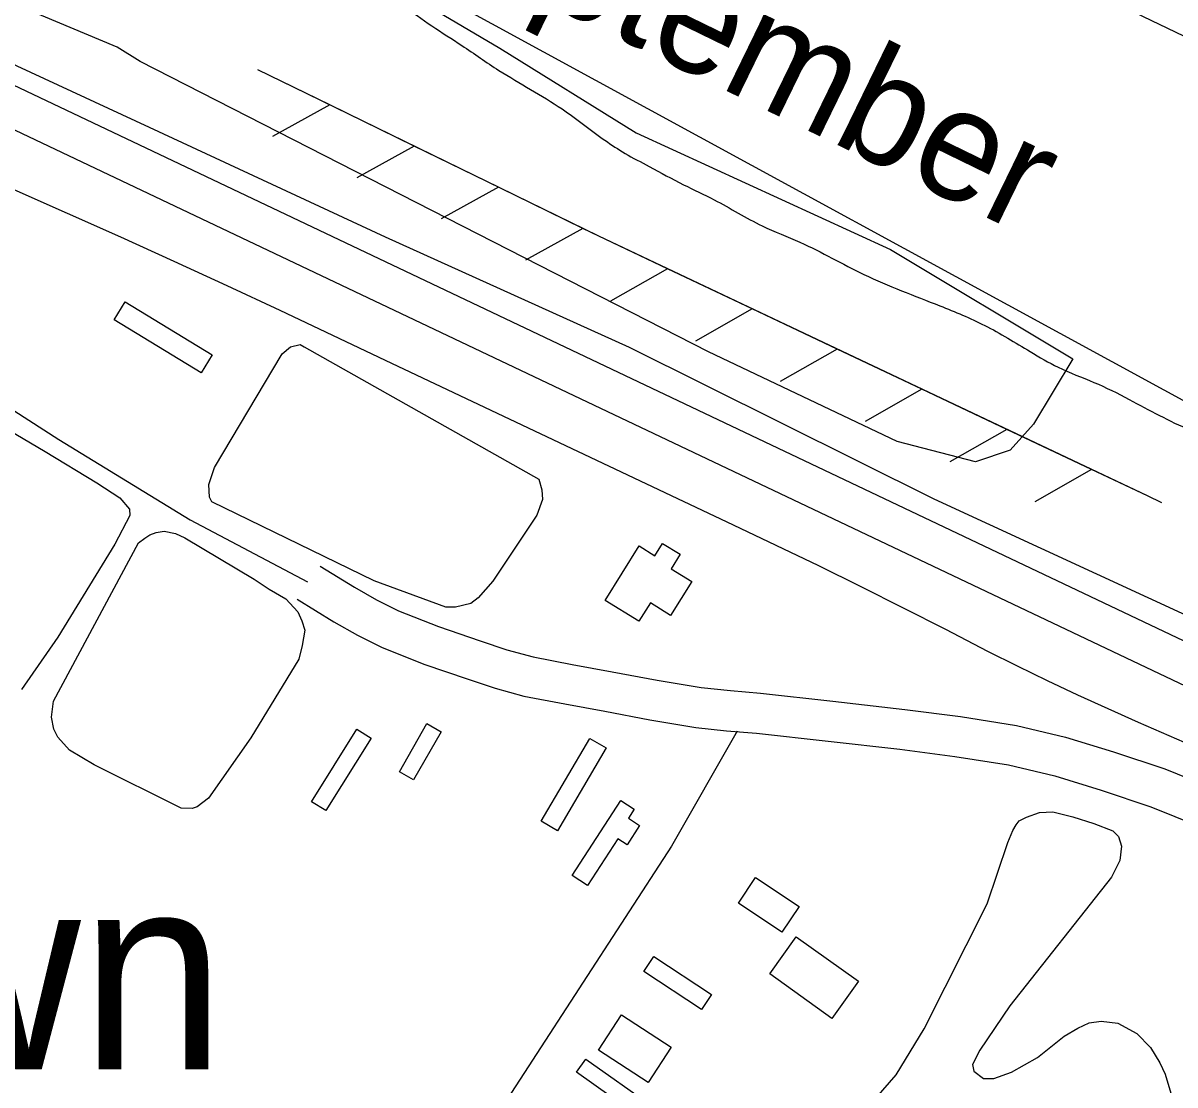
# Model space of a CAD drawing. Extents: x 3855477 to 3893699, y 299188 to 325115.
# Drawn here: x 3863535 to 3864394, y 311602 to 312394 of the extents above; entities that cross this region are included whole.
import ezdxf

# ---------------------------------------------------------------- set-up
doc = ezdxf.new("R2010")
doc.units = 0
for name, color, linetype in [('V-BLDG-OTLN', 7, 'Continuous'), ('V-LEVE-TOET', 7, 'Continuous'), ('V-RIVR-EDGE', 7, 'Continuous'), ('V-RIVR-IDEN', 7, 'Continuous'), ('V-ROAD-CNTR', 7, 'Continuous'), ('V-RRAP-FSHR', 7, 'Continuous'), ('V-SITE-VEGE', 7, 'Continuous'), ('V-SURV-LINE', 7, 'Continuous'), ('V-TOPO-DPTH', 7, 'Continuous'), ('V-TOPO-GNAM-IDEN', 7, 'Continuous'), ('V-TOPO-WATR', 7, 'Continuous')]:
    doc.layers.add(name, color=color, linetype=linetype)

msp = doc.modelspace()

# ---------------------------------------------------------------- linework, layer by layer
at = {"layer": 'V-BLDG-OTLN'}
for points in [[(3863610.86, 312186.4), (3863675.71, 312146.72), (3863667.5, 312133.32), (3863602.66, 312173)], [(3863969.02, 311963.61), (3863994.27, 312004.23), (3864006.01, 311996.93), (3864011.71, 312006.1), (3864024.81, 311997.96), (3864018.16, 311987.25), (3864033.48, 311977.73), (3864017.7, 311952.33), (3864002.64, 311961.69), (3863994.13, 311948)], [(3863794.37, 311860.85), (3863760.57, 311806.72), (3863749.93, 311813.36), (3863783.73, 311867.49)], [(3863846.56, 311865.58), (3863826.01, 311829.67), (3863815.46, 311835.71), (3863836.02, 311871.62)], [(3863969.68, 311853.52), (3863933.42, 311791.71), (3863921.25, 311798.85), (3863957.51, 311860.66)], [(3863944.3, 311758.41), (3863980.49, 311814.28), (3863990.58, 311807.75), (3863986.25, 311801.07), (3863994.66, 311795.62), (3863985.34, 311781.23), (3863978.33, 311785.78), (3863955.78, 311750.97)], [(3864081.16, 311756.85), (3864113.5, 311735.15), (3864100.69, 311716.06), (3864068.35, 311737.76)], [(3864111.46, 311712.65), (3864157.9, 311679.53), (3864138.09, 311651.76), (3864091.66, 311684.88)], [(3864005.23, 311697.87), (3864048.16, 311669.53), (3864040.77, 311658.32), (3863997.84, 311686.66)], [(3863981.03, 311654.29), (3864018.09, 311630.17), (3864000.91, 311603.79), (3863963.86, 311627.91)], [(3863954.58, 311621.41), (3864004.55, 311585.88), (3863997.55, 311576.05), (3863947.59, 311611.58)]]:
    msp.add_lwpolyline(points, close=True, dxfattribs=at)
at = {"layer": 'V-LEVE-TOET'}
for points in [[(3862242.23, 313100.46), (3862368.53, 313022.22), (3862541.66, 312894.86), (3862724.46, 312773.38), (3862855.53, 312693.3), (3862996.93, 312623.89), (3863126.38, 312559.42), (3863289.83, 312477.16), (3863441.37, 312403.44), (3863628.77, 312316.71), (3863804.82, 312234.91), (3863986.86, 312152.44), (3864214.15, 312039.46), (3864415.27, 311946.57), (3864609.23, 311856.17), (3864819.82, 311752.37), (3865007.22, 311665.64), (3865175.53, 311589.33), (3865364.69, 311499.58), (3865483.39, 311438.83), (3865626.4, 311353.21), (3865781.22, 311251.25), (3865918.83, 311165.69)], [(3864128.3, 311989.26), (3864096.53, 312004.65), (3864064.66, 312019.8), (3863805.08, 312142.51), (3863765.8, 312161.3), (3863726.42, 312179.89), (3863686.95, 312198.28), (3863647.39, 312216.47), (3863607.73, 312234.47), (3863567.99, 312252.26), (3863528.16, 312269.86)], [(3864979.73, 311591.2), (3864715.96, 311714.8), (3864679.42, 311732.35), (3864642.79, 311749.71), (3864606.08, 311766.89), (3864569.28, 311783.88), (3864532.4, 311800.7), (3864495.43, 311817.33), (3864458.39, 311833.77), (3864435.33, 311843.1), (3864412.36, 311852.65), (3864389.49, 311862.42), (3864366.7, 311872.4), (3864344.01, 311882.59), (3864321.42, 311893), (3864298.93, 311903.62), (3864276.54, 311914.45), (3864254.25, 311925.49), (3864222.93, 311941.77), (3864191.5, 311957.82), (3864159.96, 311973.66), (3864128.3, 311989.26)]]:
    msp.add_lwpolyline(points, dxfattribs=at)
at = {"layer": 'V-RIVR-EDGE'}
msp.add_spline([(3863207.1, 312832.25), (3863229.9, 312820.54), (3863243.47, 312811.76), (3863252.19, 312800.57), (3863256.05, 312790.36), (3863257.97, 312782.1), (3863257.45, 312769.48), (3863258.42, 312767.05), (3863259.86, 312761.21), (3863272.46, 312751.96), (3863294.77, 312738.3), (3863304.95, 312730.51), (3863319.49, 312720.27), (3863340.83, 312706.14), (3863351.98, 312701.74), (3863367.01, 312691.02), (3863378.16, 312682.74), (3863401.93, 312671.02), (3863427.15, 312656.39), (3863482.42, 312619.34), (3863528.48, 312589.12), (3863577.45, 312559.86), (3863604.12, 312542.31), (3863636.6, 312517.47), (3863649.69, 312508.21), (3863660.36, 312503.81), (3863682.66, 312489.67), (3863711.27, 312471.63), (3863738.91, 312455.54), (3863758.31, 312443.83), (3863780.13, 312431.15), (3863800.49, 312415.08), (3863816.98, 312406.78), (3863839.77, 312392.16), (3863862.07, 312377.53), (3863889.7, 312359.01), (3863936.74, 312330.24), (3863968.73, 312306.85), (3863983.76, 312297.1), (3864001.71, 312287.34), (3864027.41, 312273.68), (3864050.21, 312262.46), (3864086.1, 312242.94), (3864114.24, 312230.73), (3864161.77, 312206.82), (3864218.53, 312183.37), (3864252, 312168.72), (3864285.95, 312149.21), (3864306.8, 312137.5), (3864333.48, 312126.26), (3864359.68, 312113.57), (3864405.27, 312090.64), (3864433.41, 312079.88), (3864480.47, 312059.86), (3864519.76, 312042.76), (3864559.54, 312026.64), (3864597.38, 312010.03), (3864673.54, 311974.88), (3864716.23, 311957.29), (3864748.25, 311942.64), (3864782.21, 311928.47), (3864814.72, 311917.22), (3864837.52, 311908.43), (3864857.41, 311899.15), (3864870.99, 311891.83), (3864889.42, 311885.47), (3864901.55, 311881.07), (3864917.56, 311873.75), (3864943.28, 311863.97), (3864968.02, 311853.23), (3864991.31, 311844.43), (3865007.8, 311838.56), (3865027.21, 311829.77), (3865055.83, 311817.56), (3865074.26, 311810.23), (3865099.49, 311798.03), (3865169.34, 311767.26), (3865206.7, 311751.14), (3865252.77, 311727.23), (3865287.7, 311710.63), (3865320.2, 311696.47), (3865350.76, 311682.79), (3865409.45, 311654), (3865441.46, 311635.95), (3865468.12, 311618.4), (3865502.54, 311593.55), (3865519.03, 311581.85), (3865540.84, 311565.77), (3865562.17, 311550.66), (3865593.2, 311530.68), (3865614.52, 311512.66), (3865636.34, 311497.06), (3865660.58, 311479.52), (3865674.14, 311466.86), (3865694.5, 311450.78), (3865723.59, 311431.29), (3865765.78, 311405.44), (3865794.87, 311386.92), (3865822.5, 311368.39), (3865843.85, 311357.17), (3865860.82, 311347.42), (3865894.77, 311332.28), (3865922.91, 311321.04), (3865957.36, 311306.87), (3865986.95, 311294.17), (3866029.16, 311278.04), (3866067.01, 311265.32), (3866101.46, 311251.64), (3866129.6, 311241.86), (3866147.56, 311237.93), (3866169.4, 311232.04), (3866197.54, 311224.2), (3866231.02, 311212.95), (3866265.48, 311203.15), (3866285.86, 311197.28), (3866331.96, 311184.05), (3866359.13, 311172.81), (3866380.97, 311168.39), (3866393.59, 311165.93), (3866400.87, 311160.57), (3866406.69, 311158.61), (3866430.46, 311150.3), (3866466.37, 311139.04), (3866495.49, 311132.17), (3866528.98, 311121.89), (3866564.41, 311113.06), (3866587.21, 311105.72), (3866615.85, 311098.85), (3866658.07, 311087.09), (3866694.46, 311075.34), (3866714.36, 311068.5), (3866741.53, 311059.2), (3866767.26, 311055.74), (3866784.73, 311052.3), (3866816.28, 311042.02), (3866834.71, 311036.15), (3866869.17, 311024.41), (3866903.13, 311013.15), (3866908.46, 311009.25), (3866908.94, 311004.4), (3866908.93, 311002.45), (3866903.59, 311000.52), (3866900.18, 310996.65), (3866897.73, 310988.88), (3866897.73, 310988.4), (3866901.6, 310984.5), (3866906.94, 310981.09), (3866918.59, 310978.15), (3866929.75, 310976.18), (3866933.64, 310977.14), (3866939.49, 310985.38), (3866939.01, 310987.81), (3866937.55, 310989.76), (3866932.7, 310990.74), (3866923.96, 310991.73), (3866922.51, 310993.68), (3866920.58, 310999.03), (3866921.07, 311001.94), (3866923.99, 311002.9), (3866927.39, 311002.89), (3866930.79, 311002.89), (3866947.29, 310999.93), (3866980.29, 310990.62), (3867010.38, 310980.35), (3867026.39, 310974.48), (3867063.28, 310966.14), (3867093.35, 310953.43), (3867109.38, 310952.91), (3867128.79, 310946.06), (3867179.74, 310930.88), (3867221.47, 310918.15), (3867256.89, 310905.44), (3867293.29, 310893.21), (3867338.42, 310879.98), (3867369.96, 310870.68), (3867412.18, 310857.95), (3867470.89, 310839.35), (3867485.94, 310835.43), (3867499.05, 310836.85), (3867515.1, 310844.58), (3867536.99, 310860.55), (3867550.62, 310874.12), (3867558.43, 310888.67), (3867566.23, 310900.79), (3867574.99, 310909.51), (3867591.04, 310918.7), (3867596.87, 310919.17), (3867603.67, 310919.15), (3867628.42, 310912.29), (3867660.93, 310901.04), (3867685.19, 310890.78), (3867709.45, 310883.44), (3867736.15, 310878.51), (3867759.93, 310872.14), (3867775.94, 310868.22), (3867791.46, 310859.44), (3867808.43, 310849.2), (3867829.29, 310839.43), (3867855.98, 310830.14), (3867883.15, 310819.87), (3867902.07, 310812.54), (3867927.77, 310798.88), (3867944.75, 310788.64), (3867961.24, 310779.86), (3867985.98, 310770.57), (3867999.08, 310765.2), (3868011.21, 310759.83), (3868025.76, 310751.53), (3868036.42, 310744.71), (3868050.98, 310738.84), (3868071.35, 310731.02), (3868087.37, 310727.1), (3868111.65, 310724.61), (3868125.24, 310721.18), (3868147.07, 310712.38), (3868174.73, 310704.06), (3868197.53, 310695.75), (3868214.51, 310689.88), (3868239.25, 310677.19), (3868260.6, 310670.82), (3868284.39, 310666.39), (3868316.91, 310659.51), (3868344.09, 310653.62), (3868376.61, 310646.74), (3868410.11, 310641.32), (3868440.2, 310636.87), (3868468.84, 310632.43), (3868492.15, 310629.46), (3868518.36, 310623.08), (3868536.81, 310623.03), (3868547.5, 310623.49), (3868562.54, 310620.54), (3868580.98, 310615.15), (3868596.52, 310614.14), (3868609.13, 310608.77), (3868621.28, 310608.74), (3868632.93, 310606.77), (3868646.03, 310603.34), (3868659.62, 310598.93), (3868680.48, 310591.6), (3868697.95, 310586.7), (3868708.15, 310587.64), (3868719.32, 310587.62), (3868733.4, 310585.64), (3868758.15, 310579.75), (3868781.45, 310573.87), (3868804.75, 310569.92), (3868819.79, 310566), (3868824.16, 310565.99), (3868832.91, 310567.91), (3868838.74, 310567.9), (3868853.79, 310568.34), (3868866.9, 310566.37), (3868878.06, 310563.91), (3868891.66, 310564.37), (3868904.29, 310564.33), (3868919.83, 310562.84), (3868941.18, 310556.47), (3868965.45, 310550.59), (3869003.79, 310543.69), (3869038.26, 310539.72), (3869049.91, 310537.75), (3869068.35, 310532.36), (3869091.66, 310530.85), (3869110.6, 310529.34), (3869128.56, 310526.39), (3869142.14, 310518.58), (3869157.65, 310506.89), (3869177.03, 310489.84), (3869190.12, 310479.13), (3869202.24, 310469.87), (3869217.27, 310463.03), (3869242.99, 310454.72), (3869275.02, 310445.89), (3869292.98, 310441.48), (3869305.61, 310442.42), (3869320.65, 310438.5), (3869355.6, 310430.64), (3869392, 310421.32), (3869425, 310412.5), (3869458.47, 310398.82), (3869488.06, 310385.15), (3869524.93, 310367.09), (3869555.97, 310351.96), (3869578.28, 310338.79), (3869601.56, 310328.54), (3869624.37, 310322.17), (3869655.92, 310315.77), (3869691.36, 310308.89), (3869727.76, 310299.57), (3869752.51, 310295.14), (3869779.21, 310289.73), (3869816.1, 310283.33), (3869843.77, 310279.37), (3869864.64, 310274.47), (3869888.9, 310264.69), (3869906.36, 310256.88), (3869925.78, 310252.46), (3869942.27, 310244.65), (3869966.04, 310233.42), (3869989.33, 310228.02), (3870019.42, 310219.21), (3870039.33, 310217.21), (3870097.58, 310207.36), (3870123.31, 310204.87), (3870164.57, 310196.51), (3870192.73, 310192.07), (3870226.71, 310187.61), (3870265.07, 310185.09), (3870295.66, 310184.04), (3870321.89, 310184.95), (3870353.46, 310186.33), (3870391.33, 310183.81), (3870439.4, 310181.26), (3870483.59, 310179.69), (3870533.12, 310177.14), (3870576.34, 310177.52), (3870605.97, 310177.93), (3870635.1, 310178.35), (3870679.78, 310176.29), (3870709.4, 310177.68), (3870754.57, 310179.99), (3870836.67, 310189.99), (3870888.15, 310191.32), (3870912.44, 310192.72), (3870946.44, 310195.06), (3870977.53, 310199.35), (3871022.23, 310209.44), (3871049.94, 310218.6), (3871070.83, 310224.86), (3871091.71, 310224.81), (3871110.65, 310223.79), (3871127.64, 310219.86), (3871149.47, 310210.1), (3871180.03, 310195.94), (3871198.46, 310187.64), (3871229.52, 310178.82), (3871247, 310177.32), (3871265.94, 310176.3), (3871287.78, 310173.33), (3871310.6, 310170.85), (3871328.56, 310167.41), (3871341.18, 310165.92), (3871353.81, 310165.4), (3871367.9, 310169.25), (3871397.54, 310175.98), (3871415.03, 310178.36), (3871443.69, 310181.69), (3871467.01, 310183.57), (3871496.64, 310185.93), (3871534.04, 310188.75), (3871547.64, 310190.66), (3871571.93, 310194.48), (3871607.88, 310199.74), (3871648.21, 310206.44), (3871686.11, 310215.08), (3871735.18, 310226.13), (3871771.63, 310234.78), (3871791.05, 310234.74), (3871801.26, 310238.6), (3871824.1, 310243.4), (3871860.54, 310252.05), (3871894.55, 310256.33), (3871929.03, 310257.71), (3871967.4, 310258.58), (3872001.39, 310258.01), (3872037.81, 310256.95), (3872067.43, 310255.42), (3872101.91, 310257.76), (3872149.99, 310258.62), (3872177.19, 310260.49), (3872227.24, 310270.57), (3872274.36, 310278.22), (3872295.74, 310280.11), (3872312.25, 310280.07), (3872321.48, 310280.05), (3872332.65, 310280.5), (3872352.09, 310286.28), (3872372.97, 310287.2), (3872405.99, 310287.61), (3872422.02, 310288.54), (3872452.63, 310292.35), (3872488.1, 310300.03), (3872537.17, 310311.56), (3872583.81, 310317.76), (3872632.87, 310322.5), (3872668.83, 310329.21), (3872731.01, 310339.74), (3872796.12, 310351.23), (3872849.08, 310364.21), (3872896.22, 310376.72), (3872941.91, 310393.61), (3872970.6, 310407.62), (3873015.32, 310426.45), (3873066.38, 310453.03), (3873096.04, 310468.5), (3873133.96, 310485.4), (3873164.6, 310501.84), (3873227.81, 310533.73), (3873273.03, 310558.39), (3873325.55, 310585.94), (3873391.68, 310620.74), (3873435.45, 310646.86), (3873470.95, 310665.22), (3873502.08, 310685.06), (3873530.77, 310699.56), (3873577.92, 310719.35), (3873620.71, 310740.61), (3873650.86, 310754.62), (3873683.44, 310774.45), (3873708.26, 310795.27), (3873753.02, 310827.21), (3873787.58, 310858.21), (3873822.14, 310892.6), (3873850.36, 310914.39), (3873872.25, 310928.42), (3873893.66, 310947.3), (3873917.02, 310966.19), (3873944.27, 310988.94), (3873975.42, 311014.6), (3874011.42, 311043.17), (3874039.17, 311069.32), (3874068.88, 311102.76), (3874102.98, 311145.41), (3874137.56, 311188.06), (3874145.83, 311194.84), (3874157.5, 311200.15), (3874165.27, 311200.62), (3874172.56, 311200.11), (3874181.27, 311186.5), (3874183.22, 311173.88)], degree=3, dxfattribs=at)
at = {"layer": 'V-ROAD-CNTR'}
for points in [[(3863438.19, 312163.04), (3863561.44, 312083.55), (3863659.32, 312023.62), (3863746.86, 311977.31)], [(3863756.47, 311989.09), (3863781.99, 311973.44), (3863798.28, 311964.04), (3863814.82, 311955.89), (3863844.71, 311944.01), (3863875.67, 311933.44), (3863895.5, 311926.81), (3863915.17, 311921.5), (3863944.38, 311915.83), (3863974.2, 311910.37), (3864007.6, 311904.12), (3864040.6, 311898.51), (3864062.34, 311896.24), (3864084.8, 311894.35), (3864138.68, 311888.41), (3864192.44, 311882.25), (3864233.91, 311876.91), (3864275.68, 311870.28), (3864312.29, 311861.65), (3864347.95, 311850.66), (3864386.39, 311837.82), (3864424.37, 311822.43)], [(3863739.1, 311964.55), (3863766.65, 311947.65), (3863784.14, 311937.56), (3863802.63, 311928.45), (3863834.32, 311915.86), (3863866.06, 311905.02), (3863886.83, 311898.07), (3863908.39, 311892.25), (3863938.82, 311886.35), (3863968.74, 311880.87), (3864002.33, 311874.59), (3864036.52, 311868.77), (3864059.52, 311866.37), (3864081.9, 311864.49), (3864135.33, 311858.6), (3864188.82, 311852.47), (3864229.64, 311847.21), (3864269.87, 311840.83), (3864304.41, 311832.68), (3864338.78, 311822.09), (3864376, 311809.66), (3864411.82, 311795.15)], [(3864067.29, 311866.1), (3864018.3, 311780.34), (3863361.62, 310769.18), (3863318.76, 310699.91), (3863300.74, 310654.48)]]:
    msp.add_lwpolyline(points, dxfattribs=at)
at = {"layer": 'V-RRAP-FSHR'}
for p, q in [((3863763.49, 312333.24), (3863720.78, 312309.58)), ((3863826.4, 312302.54), (3863783.68, 312278.88)), ((3863889.3, 312271.84), (3863846.59, 312248.17)), ((3863952.21, 312241.13), (3863909.5, 312217.47)), ((3864015.41, 312211.03), (3863972.97, 312186.86)), ((3864078.67, 312181.07), (3864036.24, 312156.91)), ((3864141.93, 312151.11), (3864099.5, 312126.95)), ((3864205.2, 312121.15), (3864162.76, 312096.99)), ((3864268.46, 312091.19), (3864226.03, 312067.03)), ((3864331.73, 312061.23), (3864289.29, 312037.07))]:
    msp.add_line(p, q, dxfattribs=at)
for points in [[(3861446.05, 313722.99), (3864695.77, 311951.47), (3865854.44, 311446.98)], [(3863826.4, 312302.54), (3863763.49, 312333.24), (3863709.86, 312359.42)], [(3864384.2, 312036.45), (3864373.4, 312041.5), (3863964.27, 312235.24), (3863726.29, 312351.4)], [(3863889.3, 312271.84), (3863826.4, 312302.54)], [(3863952.21, 312241.13), (3863889.3, 312271.84)], [(3864015.41, 312211.03), (3863964.27, 312235.24), (3863952.21, 312241.13)], [(3864078.67, 312181.07), (3864015.4, 312211.03)], [(3864141.93, 312151.11), (3864078.67, 312181.07)], [(3864205.2, 312121.15), (3864141.93, 312151.11)], [(3864268.46, 312091.19), (3864205.2, 312121.15)], [(3864331.73, 312061.23), (3864268.46, 312091.19)], [(3864374.46, 312041), (3864373.4, 312041.5), (3864331.72, 312061.23)]]:
    msp.add_lwpolyline(points, dxfattribs=at)
at = {"layer": 'V-SITE-VEGE'}
for points in [[(3863502.78, 312620.91), (3863602.2, 312570.06), (3863655.3, 312524.85), (3863746.81, 312460.43), (3863890.29, 312375.67), (3863991.97, 312312.38), (3864181.78, 312225.36), (3864317.73, 312143.85), (3864288.33, 312095.04), (3864271.02, 312075.57), (3864245.07, 312066.91), (3864186.67, 312082.06), (3864046.08, 312149.14), (3863622.15, 312365.54), (3863604.85, 312376.36), (3863537.8, 312404.49), (3863459.93, 312436.96)], [(3863463.58, 312126.31), (3863551.3, 312074.62), (3863589.71, 312051.19), (3863606.82, 312040.02), (3863614.04, 312031.57), (3863614.51, 312026.86), (3863603.3, 312005.57), (3863560.7, 311936.03), (3863533.6, 311897.14)], [(3864083.15, 311491.27), (3864186.03, 311609.54), (3864206.73, 311643.94), (3864253.77, 311737.17), (3864269.23, 311782.98), (3864272.91, 311791.89), (3864275.35, 311796.05), (3864277.77, 311799.01), (3864283.18, 311801.93), (3864292.77, 311805.4), (3864302.93, 311805.88), (3864317.82, 311802.13), (3864333.29, 311797.18)], [(3864333.29, 311797.18), (3864347.56, 311791.64), (3864351.69, 311787.41), (3864354, 311780.22), (3864352.68, 311769.48), (3864346.57, 311757.01), (3864270.83, 311661.13), (3864248.35, 311627.94), (3864242.85, 311617.25), (3864243.99, 311612.47), (3864251.1, 311607.01), (3864258.86, 311606.92), (3864272.05, 311611.54), (3864291.29, 311622.67), (3864311.18, 311638.57), (3864321.4, 311644.42), (3864329.81, 311648.51), (3864338.78, 311649.6), (3864351.3, 311648.27), (3864365.54, 311640.34), (3864375.58, 311630.07), (3864382.62, 311618.65), (3864386.7, 311610.24), (3864390.72, 311595.86)]]:
    msp.add_lwpolyline(points, dxfattribs=at)
for points in [[(3863744.31, 312152.67), (3863919.37, 312053.92), (3863921.67, 312046.13), (3863922.18, 312038.96), (3863917.87, 312027.06), (3863885.06, 311977.87), (3863874.16, 311965.45), (3863868.74, 311961.34), (3863857.36, 311958.48), (3863850.2, 311958.56), (3863796.67, 311978.28), (3863675.51, 312037), (3863673.76, 312040.6), (3863673.27, 312050.16), (3863677.6, 312062.65), (3863728.13, 312147.48), (3863734.16, 312152.79), (3863741.35, 312154.49)], [(3863718.37, 311972.01), (3863730.83, 311964.7), (3863739.67, 311955.04), (3863742.58, 311948.44), (3863744.89, 311941.25), (3863742.97, 311929.92), (3863740.46, 311919.8), (3863704.56, 311861.08), (3863672.99, 311816.06), (3863664.56, 311809.58), (3863660.96, 311808.43), (3863652.6, 311808.52), (3863587.87, 311840.91), (3863569.48, 311851.87), (3863560.64, 311861.53), (3863557.72, 311867.54), (3863556.03, 311876.51), (3863557.36, 311888.44), (3863620.82, 312006.57), (3863625.64, 312010.09), (3863629.25, 312012.44), (3863634.04, 312014.18), (3863640.03, 312015.3), (3863648.37, 312013.41), (3863655.5, 312010.35), (3863707.1, 311979.3)]]:
    msp.add_lwpolyline(points, close=True, dxfattribs=at)
at = {"layer": 'V-SURV-LINE'}
for points in [[(3863174.89, 312515.87), (3865431.86, 311443.52)], [(3865418.98, 311416.43), (3863162.01, 312488.77)]]:
    msp.add_lwpolyline(points, dxfattribs=at)
at = {"layer": 'V-TOPO-DPTH'}
msp.add_lwpolyline([(3863497.4, 312829.06), (3863591.11, 312780.04), (3863750.77, 312697.54), (3863764.93, 312690.3), (3863779.14, 312683.14), (3863793.41, 312676.11), (3863807.72, 312669.16), (3864412.65, 312378.68), (3864446.93, 312362.17), (3864481.19, 312345.63), (3864515.42, 312329.01), (3864549.63, 312312.35), (3864583.82, 312295.67), (3864618.02, 312278.99), (3864652.23, 312262.33), (3864686.44, 312245.68), (3865331.46, 311931.87)], dxfattribs=at)
at = {"layer": 'V-TOPO-WATR'}
msp.add_lwpolyline([(3863497.4, 312829.06), (3863591.11, 312780.04), (3863750.77, 312697.54), (3863764.93, 312690.3), (3863779.14, 312683.14), (3863793.41, 312676.11), (3863807.72, 312669.16), (3864412.65, 312378.68), (3864446.93, 312362.17), (3864481.19, 312345.63), (3864515.42, 312329.01), (3864549.63, 312312.35), (3864583.82, 312295.67), (3864618.02, 312278.99), (3864652.23, 312262.33), (3864686.44, 312245.68), (3865331.46, 311931.87)], dxfattribs=at)

# ---------------------------------------------------------------- texts
at = {"layer": 'V-RIVR-IDEN'}
msp.add_text('September', height=83, rotation=334.01929, dxfattribs=at).set_placement((3863791.87, 312474.05))
at = {"layer": 'V-TOPO-GNAM-IDEN'}
msp.add_text('Gulftown', height=145, dxfattribs=at).set_placement((3862920.26, 311613.83))

doc.saveas('drawing.dxf')
